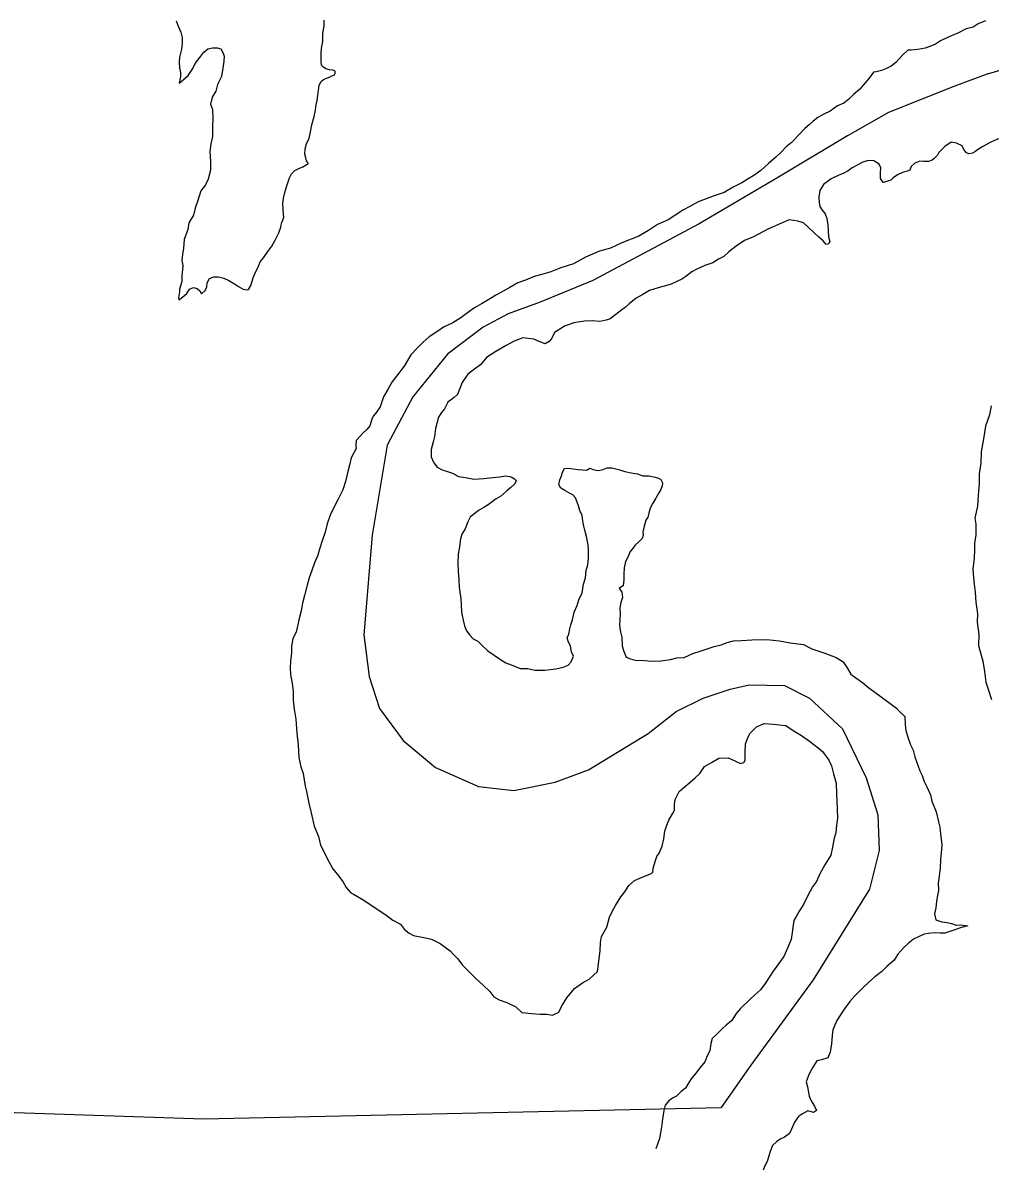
# Model space of a CAD drawing. Extents: x -83719 to 153526, y -11835 to 11446.
# Drawn here: x 7463.3 to 7585.1, y -458.3 to -313.9 of the extents above; entities that cross this region are included whole.
import ezdxf

# ---------------------------------------------------------------- set-up
doc = ezdxf.new("R2010")
doc.units = 0
doc.layers.add('Level 2', color=7, linetype='Continuous')
doc.layers.add('Level 9', color=7, linetype='Continuous')

msp = doc.modelspace()

# ---------------------------------------------------------------- linework, layer by layer
at = {"layer": 'Level 2'}
for points in [[(7584.9, -320.27), (7594.87, -317.34), (7600.76, -315.98), (7609.6, -315.08), (7617.07, -314.4), (7626.36, -314.17), (7632.93, -315.53), (7639.5, -318.93), (7645.44, -326.55)], [(7584.9, -320.27), (7580.49, -321.88), (7572.29, -325.18), (7567.12, -328.12), (7558.42, -333.31), (7548.45, -339.17), (7535.06, -346.31), (7528.41, -349.05), (7524.4, -350.52), (7521.27, -352.18), (7516.78, -355.6), (7512.38, -360.98), (7509.15, -367.04), (7507.29, -378.39), (7506.22, -390.91), (7506.89, -396.17), (7508.18, -400.2), (7511.16, -404.23), (7515.27, -407.62), (7520.67, -410.03), (7525.1, -410.52), (7530.33, -409.47), (7534.52, -407.94), (7542.02, -403.34), (7545.56, -400.6), (7548.94, -398.91), (7552.33, -397.78), (7554.74, -397.22), (7559.17, -397.3), (7562.32, -398.91), (7566.51, -402.78), (7569.49, -408.91), (7570.94, -413.58), (7571.1, -418.09), (7569.89, -422.93), (7562.8, -434.37), (7554.95, -445.12), (7551.22, -450.45)], [(7047.76, -443.66), (7134.42, -444.99), (7223.34, -446.17), (7311.26, -446.9), (7398.42, -448.93), (7486.02, -451.86), (7551.22, -450.45)]]:
    msp.add_lwpolyline(points, dxfattribs=at)
at = {"layer": 'Level 9'}
for points in [[(7482.59, -313.65), (7482.86, -314.31), (7483.2, -315.04), (7483.34, -315.74), (7483.34, -316.45), (7483.28, -317.21), (7483.02, -318.22), (7482.99, -318.85), (7483.03, -319.55), (7483.16, -320.19), (7483.13, -320.62), (7483.04, -321.05), (7482.97, -321.49), (7483.44, -321.12), (7484.1, -320.51), (7484.69, -319.64), (7484.99, -319), (7485.58, -318.23), (7486.08, -317.56), (7486.58, -317.16), (7487.18, -317.02), (7487.74, -317.02), (7488.21, -317.15), (7488.51, -317.68), (7488.65, -318.08), (7488.62, -318.71), (7488.46, -319.58), (7488.3, -320.65), (7487.8, -321.66), (7487.58, -322.49), (7487.11, -323.26), (7486.92, -324.13), (7487.19, -324.8), (7487.23, -325.97), (7487.17, -326.9), (7487.18, -328.2), (7486.98, -329.11), (7486.82, -330.08), (7486.9, -331.35), (7486.94, -332.45), (7486.64, -333.55), (7486.28, -334.29), (7485.72, -335.03), (7485.33, -336.23), (7484.97, -337.2), (7484.8, -338.1), (7484.21, -339.04), (7484.05, -339.88), (7483.62, -341.15), (7483.53, -342.25), (7483.4, -343.06), (7483.31, -343.79), (7483.44, -344.42), (7483.41, -344.99), (7483.32, -345.66), (7483.32, -346.46), (7483.03, -347.4), (7483.03, -347.73), (7482.9, -348.5), (7482.97, -348.77)], [(7482.97, -348.77), (7483.96, -347.96), (7484.29, -347.39), (7484.79, -347.22), (7485.23, -347.32), (7485.59, -347.62), (7485.8, -347.98), (7486.23, -347.58), (7486.46, -347.11), (7486.52, -346.61), (7486.78, -346.07), (7487.35, -345.87), (7487.92, -345.86), (7488.58, -346.03), (7489.22, -346.32), (7489.95, -346.75), (7490.46, -347.08), (7491.02, -347.41), (7491.46, -347.51), (7491.72, -347.44), (7491.99, -346.94), (7492.31, -345.97), (7492.58, -345.26), (7492.91, -344.66), (7493.17, -343.99), (7493.6, -343.45), (7494.16, -342.68), (7494.66, -341.98), (7495.05, -341.24), (7495.51, -340.33), (7495.77, -339.6), (7495.84, -339.1), (7496.04, -338.73), (7496.17, -338.36), (7496.13, -337.96), (7496.09, -337.36), (7496.02, -336.66), (7496.12, -335.96), (7496.28, -335.25), (7496.48, -334.52), (7496.71, -333.88), (7496.87, -333.41), (7497.13, -332.91), (7497.53, -332.47), (7498.06, -332.24), (7498.53, -332), (7499.09, -331.69), (7499.26, -331.59), (7498.99, -331.26), (7498.92, -330.89), (7498.78, -330.43), (7498.85, -329.76), (7499.01, -329.12), (7499.34, -328.39), (7499.5, -327.62), (7499.69, -326.72), (7499.99, -325.68), (7500.12, -324.88), (7500.21, -324.21), (7500.34, -323.67), (7500.44, -323.04), (7500.5, -322.34), (7500.6, -321.73), (7500.86, -321.26), (7501.16, -321), (7501.52, -320.86), (7501.89, -320.72), (7502.19, -320.55), (7502.52, -320.42), (7502.62, -320.25), (7502.62, -319.95), (7502.32, -319.82), (7501.92, -319.79), (7501.45, -319.66), (7501.15, -319.46), (7500.91, -319.19), (7500.85, -318.76), (7500.84, -318.39), (7500.87, -317.79), (7500.9, -317.09), (7501.06, -316.22), (7501.06, -315.22), (7501.22, -314.25), (7501.25, -313.55)], [(7584.49, -313.62), (7583.57, -314.01), (7582.94, -314.41), (7582.07, -314.65), (7581.08, -315.16), (7580.28, -315.47), (7579.61, -315.77), (7578.82, -316.15), (7578.22, -316.58), (7577.69, -316.76), (7576.92, -317.06), (7575.99, -317.23), (7575.13, -317.34), (7574.73, -317.34), (7574.03, -317.95), (7573.2, -318.86), (7572.64, -319.33), (7572.04, -319.63), (7571.41, -319.9), (7570.74, -320.04), (7570.38, -320.11), (7569.85, -320.85), (7569.09, -321.72), (7568.66, -322.23), (7567.86, -322.9), (7567.27, -323.51), (7566.64, -323.98), (7565.87, -324.35), (7564.95, -325.02), (7564.15, -325.4), (7563.38, -325.8), (7562.82, -326.24), (7562.29, -326.71), (7561.73, -327.18), (7560.93, -328.06), (7560.4, -328.6), (7560.04, -329), (7559.41, -329.5), (7558.75, -330.18), (7558.08, -330.78), (7557.16, -331.59), (7556.23, -332.46), (7555.33, -333.11), (7554.6, -333.54), (7553.81, -334.02), (7552.74, -334.59), (7551.61, -335.23), (7550.32, -335.68), (7549.32, -336.05), (7548.32, -336.43), (7547.26, -337), (7546.46, -337.44), (7545.5, -338.05), (7544.54, -338.69), (7543.18, -339.27), (7542.08, -340.01), (7540.85, -340.75), (7539.89, -341.13), (7538.69, -341.57), (7537.3, -342.25), (7535.9, -342.62), (7535, -343), (7534.14, -343.37), (7532.61, -344.22), (7531.05, -344.73), (7529.75, -345.24), (7528.62, -345.58), (7527.66, -345.82), (7526.6, -346.26), (7525.6, -346.6), (7524.6, -347.21), (7523.47, -347.82), (7522.91, -348.12), (7521.95, -348.7), (7521.02, -349.24), (7520.15, -349.78), (7519.29, -350.39), (7518.43, -351.03), (7517.43, -351.67), (7516.27, -352.18), (7515.67, -352.61), (7514.45, -353.42), (7513.65, -354.13), (7512.89, -354.9), (7512.16, -355.68), (7511.3, -357.12), (7510.34, -358.36), (7509.75, -359.13), (7509.26, -360.04), (7508.69, -360.98), (7508.27, -362.22)], [(7586.46, -328.39), (7586.02, -328.52), (7585.16, -328.89), (7584.16, -329.43), (7583.5, -329.87), (7583.17, -330.14), (7582.87, -330.28), (7582.4, -330.38), (7582.1, -330.25), (7581.76, -329.82), (7581.56, -329.35), (7580.83, -329.02), (7580.19, -328.89), (7579.36, -329.43), (7578.63, -330.2), (7578.44, -330.54), (7578.04, -330.98), (7577.77, -331.18), (7577.34, -331.35)], [(7577.34, -331.35), (7576.71, -331.32), (7576.24, -331.29), (7575.58, -331.53), (7575.15, -331.97), (7574.98, -332.43), (7574.62, -332.57), (7574.05, -332.71), (7573.42, -333.01), (7572.86, -333.38), (7572.56, -333.69), (7572.19, -333.82), (7571.76, -333.96), (7571.6, -333.99), (7571.29, -333.49), (7571.29, -333.16), (7571.29, -332.73), (7571.32, -332.13), (7571.11, -331.66), (7570.45, -331.26), (7569.71, -331.2), (7569.05, -331.44), (7568.35, -331.78), (7567.69, -332.12), (7567.22, -332.52), (7566.56, -332.86), (7566.03, -333.06), (7565.06, -333.51), (7564.1, -334.25), (7563.64, -334.98), (7563.51, -335.82), (7563.55, -336.55), (7563.62, -336.99), (7563.92, -337.45), (7564.32, -337.92), (7564.53, -338.52), (7564.63, -339.32), (7564.7, -340.02), (7564.74, -340.82), (7564.91, -341.39), (7564.75, -341.72), (7564.45, -341.79), (7564.04, -341.33), (7563.51, -340.86), (7562.84, -340.23), (7562.17, -339.6), (7561.6, -339.04), (7560.86, -338.84), (7559.76, -338.68), (7558.8, -339.12), (7557.11, -339.87), (7555.28, -340.82), (7554.15, -341.29), (7553.12, -342), (7552.19, -342.71), (7551.56, -343.28), (7550.9, -343.65), (7550.17, -344.09), (7549.14, -344.43), (7548.17, -344.88), (7547.51, -345.21), (7546.78, -345.82), (7546.25, -346.16), (7545.65, -346.46), (7544.92, -346.77), (7544.22, -347.01), (7543.42, -347.21), (7542.19, -347.59), (7541.36, -348.09), (7540.5, -348.53), (7539.64, -349.24), (7539.14, -349.71), (7538.71, -350.02), (7537.95, -350.62), (7537.25, -351.16), (7536.72, -351.3), (7535.92, -351.47), (7534.99, -351.41), (7533.99, -351.45), (7532.66, -351.63), (7531.49, -352.07), (7530.9, -352.44), (7530.23, -352.88), (7529.87, -353.68), (7529.57, -354.02), (7529.04, -354.29), (7528.31, -354), (7527.64, -353.7), (7526.24, -353.54), (7525.14, -353.95), (7524.15, -354.49), (7522.85, -355.27), (7521.66, -356.01), (7520.96, -356.88), (7520.17, -357.49), (7519.34, -358.13), (7518.61, -359.17), (7518.22, -360.14), (7518.02, -360.68), (7517.59, -361.05), (7516.79, -361.62)], [(7508.27, -362.22), (7507.84, -362.89), (7507.44, -363.36), (7507.28, -363.66)], [(7516.79, -361.62), (7516.4, -362.46), (7516, -362.93), (7515.61, -363.53)], [(7585.22, -362.08), (7585, -363.22), (7584.51, -364.66), (7584.25, -366.26), (7583.96, -367.9), (7583.93, -369.3), (7583.71, -370.67), (7583.68, -371.87), (7583.56, -373.34), (7583.47, -374.75), (7583.14, -376.25), (7583.28, -376.99), (7583.29, -378.35), (7583.13, -379.42), (7583.13, -380.19), (7583.07, -381.33), (7582.91, -382.63), (7582.99, -383.77), (7583.06, -384.57), (7583.2, -385.57), (7583.27, -386.8), (7583.48, -388.27), (7583.45, -389.34), (7583.66, -390.87), (7583.61, -392.28), (7584.18, -394.24), (7584.36, -395.54), (7584.53, -396.88), (7584.87, -397.88), (7585.25, -399.08)], [(7507.28, -363.66), (7506.98, -364.6), (7506.62, -365.07), (7506.12, -365.54), (7505.76, -365.91), (7505.36, -366.38), (7505.26, -366.48), (7505.23, -367.08), (7505.24, -367.48), (7504.94, -368.12), (7504.64, -368.65), (7504.42, -369.55), (7504.19, -370.52), (7503.93, -371.63), (7503.6, -372.67), (7502.98, -373.84), (7502.35, -375.05), (7501.99, -375.85), (7501.6, -376.95), (7501.34, -378.02), (7501.04, -378.96), (7500.65, -380.13), (7500.42, -380.9), (7500.03, -381.87), (7499.67, -382.81), (7499.34, -383.75), (7499.11, -384.68), (7498.75, -385.96), (7498.49, -386.93), (7498.33, -387.89), (7498.1, -388.86), (7497.88, -389.83), (7497.71, -390.6), (7497.28, -391.41), (7497.12, -392.34), (7497.1, -393.21), (7497, -394.25), (7496.97, -395.08), (7496.98, -395.92), (7497.19, -397.05), (7497.32, -398.02), (7497.33, -399.15), (7497.47, -400.29), (7497.68, -401.56), (7497.79, -403.32), (7497.96, -404.76), (7498.04, -406.36), (7498.28, -407.53), (7498.59, -408.39), (7498.86, -410), (7499, -410.66), (7499.31, -412.13), (7499.58, -413.33), (7499.99, -415.03), (7500.5, -416.33), (7500.77, -417.39), (7501.11, -418.03), (7501.62, -419.09), (7502.32, -420.39), (7503.06, -421.29), (7503.63, -422.05), (7504, -422.75), (7504.61, -423.41), (7504.91, -423.58), (7506.21, -424.33), (7507.92, -425.46), (7508.85, -426.09), (7509.89, -426.85), (7510.83, -427.37), (7511.36, -428.04), (7511.93, -428.47), (7512.5, -428.77), (7513.8, -429.02), (7514.74, -429.25), (7515.84, -429.78), (7516.47, -430.24), (7517.11, -430.7), (7517.45, -431.1), (7518.08, -431.7), (7518.65, -432.5), (7519.26, -433.16), (7519.89, -433.79), (7520.36, -434.22), (7521.23, -435.05), (7522.1, -435.84), (7522.61, -436.51), (7523.28, -436.9), (7524.24, -437.23), (7525.38, -437.76), (7526.12, -438.49), (7527.32, -438.61), (7528.42, -438.67), (7529.25, -438.7), (7529.98, -438.79), (7530.78, -438.45), (7531.11, -437.72), (7531.77, -436.61), (7532.73, -435.44), (7533.76, -434.73), (7534.59, -434.29), (7535.65, -433.31)], [(7515.61, -363.53), (7515.25, -364.94), (7515.12, -365.94), (7514.96, -366.64), (7514.7, -367.58), (7514.7, -368.51), (7515.04, -369.28), (7515.48, -369.81), (7516.08, -370.17), (7516.65, -370.34), (7517.38, -370.57), (7518.15, -371), (7519.02, -371.12), (7520.08, -371.32), (7521.32, -371.24), (7522.45, -371.13), (7523.35, -371.03), (7524.11, -370.89), (7524.78, -371.05), (7525.18, -371.28), (7525.42, -371.51), (7525.22, -371.91), (7524.72, -372.38), (7524.22, -372.82), (7523.49, -373.46), (7522.9, -373.8), (7521.87, -374.58), (7521.34, -374.91), (7520.74, -375.25), (7520.28, -375.55), (7519.61, -376.13), (7519.32, -376.7), (7518.99, -377.6), (7518.56, -378.27), (7518.36, -379.04), (7518.3, -379.61), (7518.11, -380.78), (7518.05, -381.91), (7518.09, -382.92), (7518.19, -384.02), (7518.23, -384.92), (7518.3, -385.55), (7518.44, -386.35), (7518.48, -387.09), (7518.52, -388.12), (7518.72, -389.09), (7518.9, -389.79), (7519.17, -390.42), (7519.57, -390.99), (7520, -391.45), (7520.57, -391.71), (7521.11, -392.28), (7521.85, -392.94), (7522.62, -393.47), (7523.42, -394.03), (7524.09, -394.46), (7525.12, -394.85), (7525.89, -395.15), (7526.82, -395.18), (7527.79, -395.37), (7529.02, -395.39), (7530.39, -395.22), (7531.32, -394.98), (7531.95, -394.74), (7532.35, -394.34), (7532.64, -393.6), (7532.37, -393.07), (7532.24, -392.37), (7531.97, -391.73), (7531.83, -391.3), (7532.03, -390.83), (7532.16, -390.16), (7532.29, -389.66), (7532.48, -389.03), (7532.71, -388.06), (7533.07, -387.22), (7533.3, -386.52), (7533.7, -385.64), (7533.89, -384.54), (7534.12, -383.77), (7534.24, -382.84), (7534.41, -382.13), (7534.5, -381.27), (7534.53, -380.23), (7534.46, -379.6), (7534.25, -378.53), (7534.05, -377.76), (7533.91, -377.23), (7533.81, -376.63), (7533.7, -375.9), (7533.43, -375.26), (7533.26, -374.7), (7533.09, -374.23), (7532.86, -373.7), (7532.55, -373.3), (7532.12, -373.1), (7531.55, -372.77), (7531.02, -372.47), (7530.78, -372.01), (7530.91, -371.41), (7531.11, -370.9)], [(7531.11, -370.9), (7531.24, -370.44), (7531.5, -369.97), (7532, -369.96), (7532.6, -370.03), (7533.2, -370.12), (7533.74, -370.15), (7534.27, -370.18), (7534.7, -369.94), (7535.1, -370.11), (7535.67, -370.24), (7536.23, -370.17), (7536.87, -369.9), (7537.43, -369.89), (7538.47, -370.15), (7539.1, -370.35), (7539.9, -370.54), (7540.67, -370.64), (7541.34, -370.9), (7542.1, -370.89), (7542.9, -371.09), (7543.34, -371.22), (7543.64, -371.38), (7543.84, -371.78), (7543.77, -372.15), (7543.64, -372.65), (7543.38, -373.06), (7542.98, -373.73), (7542.62, -374.36), (7542.29, -374.97), (7542.1, -375.6), (7541.97, -376.1), (7541.74, -376.51), (7541.51, -377.24), (7541.34, -378.01), (7541.38, -378.38), (7541.25, -378.81), (7540.85, -379.22), (7540.36, -379.69), (7540.06, -380.09), (7539.76, -380.43), (7539.46, -381.16), (7539.17, -381.7), (7539.01, -382.5), (7538.98, -383.34), (7538.95, -384.01), (7538.89, -384.74), (7538.36, -385.04), (7538.69, -385.54), (7538.8, -386.24), (7538.57, -386.85), (7538.47, -387.55), (7538.48, -388.32), (7538.45, -388.98), (7538.42, -389.65), (7538.52, -390.39), (7538.69, -391.22), (7538.77, -392.32), (7538.9, -392.89), (7539.27, -393.75), (7539.81, -393.95), (7540.38, -394.11), (7541.51, -394.17), (7542.51, -394.26), (7543.64, -394.19), (7544.84, -394.05), (7545.64, -393.81), (7546.57, -393.77), (7547.63, -393.29), (7548.56, -392.99), (7549.46, -392.71), (7550.33, -392.41), (7551.22, -392.17), (7551.99, -391.89), (7552.79, -391.69), (7553.79, -391.65), (7555.08, -391.54), (7556.95, -391.53), (7558.55, -391.68), (7559.92, -391.94), (7561.58, -392.16), (7562.65, -392.69), (7564.26, -393.25), (7565.69, -393.8), (7566.56, -394.33), (7567.1, -395.1), (7567.54, -395.86), (7568.17, -396.36), (7569.01, -396.92), (7569.81, -397.61), (7570.38, -398.04), (7571.38, -398.74), (7572.32, -399.43), (7573.29, -400.16), (7573.66, -400.59), (7574.33, -401.19), (7574.4, -402.22), (7574.48, -402.99), (7574.71, -403.82), (7575.05, -404.79), (7575.39, -405.45)], [(7535.65, -433.31), (7535.74, -432.74), (7535.87, -431.67), (7535.97, -430.71), (7536.03, -429.67), (7536.15, -428.9), (7536.81, -427.73), (7537.14, -426.46), (7537.5, -425.75), (7537.93, -425.02), (7538.59, -423.91), (7539.09, -423.27), (7539.58, -422.47), (7540.31, -421.86), (7541.27, -421.42), (7542.24, -421.05), (7542.6, -420.84), (7542.67, -420.31), (7542.96, -419.34), (7543.12, -418.84), (7543.39, -418.4), (7543.78, -417.53), (7543.98, -416.59), (7544.14, -415.66), (7544.36, -414.89), (7544.63, -414.28), (7545.09, -413.45), (7545.32, -413.01), (7545.32, -412.28), (7545.41, -411.67), (7545.94, -410.67), (7546.5, -410.16), (7547.3, -409.46), (7547.93, -408.92), (7548.52, -408.38), (7549.12, -407.51), (7549.98, -407), (7550.91, -406.46), (7552.11, -406.42), (7552.94, -406.81), (7553.65, -407.11), (7554.08, -407.01), (7554.24, -406.7), (7554.24, -405.8), (7554.3, -404.67), (7554.59, -403.9), (7554.82, -403.33), (7555.65, -402.49), (7556.65, -402.11), (7557.75, -402.17), (7559.35, -402.36), (7560.28, -402.99), (7561.35, -403.62), (7562.32, -404.31), (7563.43, -405.14), (7563.96, -405.63), (7564.77, -406.7), (7565.11, -407.43), (7565.38, -408.43), (7565.69, -409.6), (7565.73, -410.96), (7565.8, -411.83), (7565.84, -412.87), (7565.85, -414), (7565.75, -414.9), (7565.66, -415.84), (7565.43, -416.54), (7565.24, -417.65), (7565.01, -418.65), (7564.28, -419.89), (7563.62, -421), (7563.2, -421.97), (7562.73, -422.64), (7562.14, -423.74), (7561.61, -424.78), (7560.99, -425.79), (7560.66, -426.39), (7560.36, -426.9), (7560.01, -429.27), (7559.58, -430.37), (7559.12, -431.41), (7558.23, -432.62), (7557.77, -433.29), (7557.37, -433.86), (7556.74, -434.83), (7556.15, -435.64), (7555.42, -436.31), (7554.82, -436.85), (7553.63, -437.96), (7553.1, -438.6), (7552.54, -439.47), (7551.85, -440.08), (7551.38, -440.48), (7550.59, -441.29), (7550.09, -441.73), (7549.93, -442.39), (7549.77, -443.3), (7549.44, -443.93), (7549.14, -444.67), (7548.58, -445.38), (7548.02, -446.11)], [(7575.39, -405.45), (7575.59, -406.29), (7576.24, -408.05), (7576.51, -408.65), (7576.78, -409.39), (7577.12, -410.08), (7577.56, -411.08), (7577.73, -411.85), (7578.27, -413.21), (7578.58, -414.45), (7578.75, -415.15), (7578.85, -415.98), (7578.99, -417.38), (7578.96, -417.92), (7578.84, -419.22), (7578.78, -420.32), (7578.65, -421.29), (7578.52, -422.19), (7578.59, -423.13), (7578.46, -423.76), (7578.34, -424.47), (7578.24, -425.3), (7578.08, -426.04), (7578.25, -426.8), (7578.98, -427.07), (7579.65, -427.13), (7580.22, -427.29), (7580.82, -427.49), (7581.35, -427.42), (7582.29, -427.58), (7581.49, -427.78), (7580.49, -428.09), (7579.89, -428.33), (7579.39, -428.47), (7578.79, -428.47), (7578.03, -428.44), (7577.33, -428.51), (7576.76, -428.62), (7576.16, -428.92), (7575.43, -429.23), (7574.8, -429.73), (7574.21, -430.31), (7573.48, -431.14), (7572.98, -431.88), (7572.06, -432.69), (7571.46, -433.33), (7570.56, -434), (7569.77, -434.68), (7569.01, -435.42), (7568.05, -436.39), (7567.42, -437.1), (7566.63, -438.17), (7565.77, -439.48), (7565.27, -440.65), (7565.21, -441.39), (7565.12, -442.42), (7564.96, -443.46), (7564.63, -444.16), (7563.86, -444.43), (7563.27, -444.54), (7562.74, -445.34), (7562.31, -446.21), (7561.92, -447.22), (7562.09, -447.82), (7562.29, -449.02), (7562.56, -449.59), (7562.97, -450.28), (7563.24, -450.82), (7562.84, -451.05), (7562.14, -450.86), (7561.47, -451.23), (7560.94, -451.57), (7560.45, -452.3), (7560.09, -453.18), (7559.82, -453.71), (7559.19, -454.15), (7558.66, -454.42), (7558.2, -454.76), (7557.67, -455.2), (7557.4, -455.97), (7557.18, -456.67), (7557.01, -457.24), (7556.72, -457.77), (7556.49, -458.31)], [(7548.02, -446.11), (7547.42, -446.82), (7547.03, -447.49), (7546.73, -447.99), (7546.2, -448.43), (7545.6, -449), (7545.07, -449.24), (7544.61, -449.58), (7544.18, -450.15), (7544.01, -450.82), (7543.92, -451.35), (7543.79, -452.19), (7543.73, -452.62), (7543.63, -453.39), (7543.44, -454.33), (7543.21, -455.03), (7542.98, -455.63)]]:
    msp.add_lwpolyline(points, dxfattribs=at)

doc.saveas('drawing.dxf')
